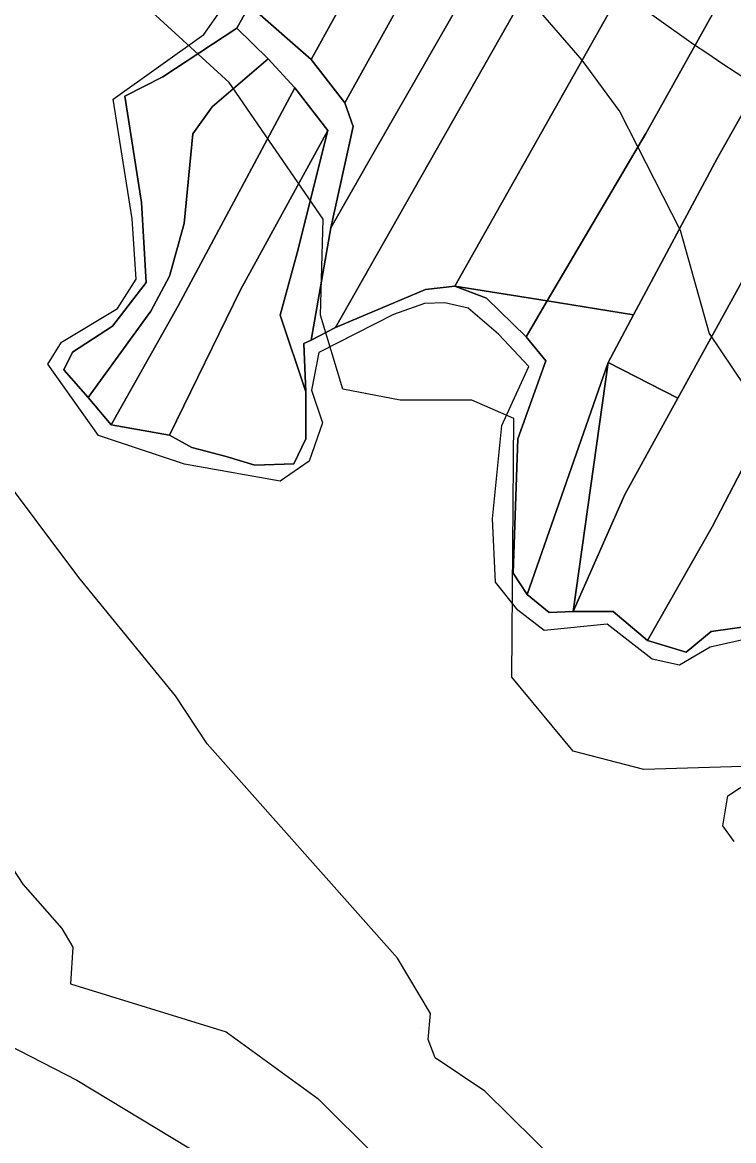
# Model space of a CAD drawing. Extents: x -510989 to -501240, y -1184665 to -1176098.
# Drawn here: x -502134.9 to -501942.3, y -1184298.4 to -1183995.8 of the extents above; entities that cross this region are included whole.
import ezdxf

# ---------------------------------------------------------------- set-up
doc = ezdxf.new("R2010")
doc.units = 0
for name, color, linetype in [('orna_puda', 7, 'Continuous'), ('ostatni_plocha_x_neplodna_puda', 7, 'Continuous'), ('popis', 7, 'Continuous'), ('STAV_zaplavove_uzemi', 7, 'Continuous'), ('trvaly_travni_porost', 7, 'Continuous'), ('vodni_plocha_x_vodni_tok_v_koryt_prir_n_upr', 7, 'Continuous'), ('vrstevnice_01', 7, 'Continuous'), ('vrstevnice_02', 7, 'Continuous')]:
    doc.layers.add(name, color=color, linetype=linetype)

msp = doc.modelspace()

# ---------------------------------------------------------------- linework, layer by layer
at = {"layer": 'orna_puda'}
for points in [[(-502004.38, -1183940.69), (-502021.89, -1183971.14), (-502047.62, -1184017.54), (-502056.66, -1184005.83), (-502015.51, -1183931.32)], [(-501993.46, -1183950.23), (-502039.64, -1184030.83), (-502051.41, -1184051.36), (-502045.31, -1184023.93), (-502047.62, -1184017.54), (-502021.89, -1183971.14), (-502004.38, -1183940.69)], [(-501982.16, -1183958.62), (-502031.17, -1184044.95), (-502050.11, -1184078.33), (-502056.67, -1184081.73), (-502051.41, -1184051.36), (-502039.64, -1184030.83), (-501993.46, -1183950.23)], [(-501964.33, -1183972.13), (-502017.85, -1184067.13), (-502025.79, -1184068.02), (-502050.11, -1184078.33), (-502031.17, -1184044.95), (-501982.16, -1183958.62)], [(-501911.35, -1184013.65), (-501957.45, -1184097.42), (-501976.31, -1184087.77), (-501969.43, -1184074.9), (-501946.7, -1184032.39), (-501926.09, -1183995.79)], [(-501888.67, -1184020.69), (-501908.25, -1184055.69), (-501948.18, -1184132.24), (-501965.7, -1184163.04), (-501974.95, -1184155.17), (-501985.78, -1184155.18), (-501971.83, -1184123.56), (-501957.45, -1184097.42), (-501911.35, -1184013.65), (-501897.73, -1184020.9)], [(-501864.1, -1184021.61), (-501916.85, -1184122.34), (-501937.53, -1184159.1), (-501948.4, -1184160.64), (-501955.15, -1184166.16), (-501965.7, -1184163.04), (-501948.18, -1184132.24), (-501908.25, -1184055.69), (-501888.67, -1184020.69)]]:
    msp.add_lwpolyline(points, close=True, dxfattribs=at)
at = {"layer": 'ostatni_plocha_x_neplodna_puda'}
for points in [[(-502068.32, -1184005.58), (-502083.5, -1184018.6), (-502088.7, -1184025.92), (-502091.11, -1184050.21), (-502095.03, -1184064.47), (-502100.12, -1184073.93), (-502117.02, -1184097.28), (-502123.61, -1184089.78), (-502121.32, -1184084.99), (-502110.48, -1184077.93), (-502101.37, -1184066.12), (-502102.63, -1184044.5), (-502107.15, -1184015.7), (-502096.84, -1184010.46), (-502076.79, -1183997.32)], [(-502068.32, -1184005.58), (-502061.12, -1184013.48), (-502092.73, -1184072.48), (-502110.82, -1184104.7), (-502117.02, -1184097.28), (-502100.12, -1184073.93), (-502095.03, -1184064.47), (-502091.11, -1184050.21), (-502088.7, -1184025.92), (-502083.5, -1184018.6)], [(-502061.12, -1184013.48), (-502052.17, -1184025.05), (-502075.82, -1184068.18), (-502095.06, -1184107.51), (-502110.82, -1184104.7), (-502092.73, -1184072.48)], [(-502052.17, -1184025.05), (-502060.47, -1184058.11), (-502065.11, -1184075.03), (-502058.18, -1184095.71), (-502058.12, -1184108.49), (-502061.35, -1184115.19), (-502071.95, -1184115.6), (-502079.7, -1184113.27), (-502088.96, -1184110.84), (-502095.06, -1184107.51), (-502075.82, -1184068.18)], [(-502017.85, -1184067.13), (-501992.78, -1184071.16), (-501998.49, -1184080.86), (-502009.23, -1184070.43)], [(-501992.78, -1184071.16), (-501969.43, -1184074.9), (-501976.31, -1184087.77), (-501998.2, -1184150.6), (-502002.06, -1184144.78), (-502000.75, -1184108.5), (-501993.22, -1184087.35), (-501998.49, -1184080.86)], [(-501976.31, -1184087.77), (-501985.78, -1184155.18), (-501992.25, -1184155.49), (-501998.2, -1184150.6)]]:
    msp.add_lwpolyline(points, close=True, dxfattribs=at)
at = {"layer": 'popis'}
for points in [[(-501939.87, -1184162.83), (-501948.71, -1184164.83), (-501956.99, -1184169.74), (-501964.39, -1184168.07), (-501976.56, -1184158.6), (-501993.67, -1184160.37), (-502000.77, -1184154.87), (-502006.82, -1184147.23), (-502007.59, -1184130.09), (-502005.1, -1184104.87), (-501997.74, -1184088.93), (-502005.99, -1184080.15), (-502014.17, -1184073.12), (-502020.52, -1184071.65), (-502025.98, -1184071.8), (-502034.4, -1184074.83), (-502054.61, -1184085.14), (-502056.58, -1184095.28), (-502053.65, -1184104.1), (-502057.22, -1184114.47), (-502065.1, -1184119.89), (-502090.98, -1184115.32), (-502114.29, -1184107.52), (-502127.94, -1184088.3), (-502124.29, -1184082.3), (-502109.1, -1184073.19), (-502104.09, -1184065.28), (-502105.1, -1184048.89), (-502110.24, -1184016.54), (-502085.72, -1183999.07), (-502080.81, -1183992.04)], [(-501942.18, -1184217.42), (-501945.23, -1184213.2), (-501943.95, -1184205.06), (-501934.46, -1184198.86)]]:
    msp.add_lwpolyline(points, dxfattribs=at)
at = {"layer": 'STAV_zaplavove_uzemi'}
msp.add_spline([(-502765.18, -1180820.83), (-502819.12, -1180854.68), (-502855.09, -1180856.79), (-502878.36, -1180851.5), (-502911.15, -1180848.33), (-502954.52, -1180870.54), (-502984.14, -1180869.48), (-503005.29, -1180861.02), (-503048.66, -1180872.66), (-503074.04, -1180895.93), (-503100.49, -1180910.74), (-503124.82, -1180934.01), (-503148.09, -1180961.51), (-503167.13, -1180991.13), (-503214.18, -1181039.04), (-503223.14, -1181058.24), (-503224.42, -1181086.39), (-503233.38, -1181129.91), (-503224.42, -1181152.95), (-503210.34, -1181174.71), (-503189.86, -1181187.51), (-503177.06, -1181216.94), (-503187.3, -1181265.58), (-503182.09, -1181326.92), (-503202.22, -1181367.18), (-503223.9, -1181396.6), (-503227, -1181422.93), (-503244.04, -1181475.59), (-503248.68, -1181509.66), (-503278.16, -1181558.16), (-503308.83, -1181601.52), (-503351.14, -1181645.95), (-503365.95, -1181659.7), (-503395.57, -1181685.09), (-503411.43, -1181722.11), (-503422.01, -1181739.03), (-503437.88, -1181747.49), (-503460.09, -1181743.26), (-503481.25, -1181748.55), (-503492.88, -1181761.25), (-503472.79, -1181803.56), (-503443.17, -1181840.58), (-503413.55, -1181857.5), (-503278.84, -1181941.97), (-503242.23, -1181977.17), (-503180.29, -1182027.85), (-503125.38, -1182098.25), (-503088.78, -1182167.23), (-503075.54, -1182217), (-503114.26, -1182162.8), (-503152.97, -1182091.56), (-503197.89, -1182048.2), (-503210.28, -1182032.71), (-503231.96, -1182021.87), (-503259.83, -1182017.22), (-503266.03, -1182021.87), (-503224.21, -1182048.2), (-503199.43, -1182076.07), (-503157.62, -1182114.79), (-503135.94, -1182159.7), (-503118.9, -1182207.71), (-503111.16, -1182251.07), (-503108.24, -1182409.43), (-503115.92, -1182478.55), (-503128.72, -1182603.98), (-503131.28, -1182696.13), (-503104.4, -1182780.6), (-503071.45, -1182869.91), (-503052.71, -1182886.94), (-502977.76, -1182944.86), (-502838.07, -1183047.07), (-502664.31, -1183174.84), (-502563.8, -1183270.24), (-502485.44, -1183353.71), (-502446.26, -1183432.07), (-502383.48, -1183571.46), (-502315.46, -1183658.04), (-502253.62, -1183724), (-502158.8, -1183808.51), (-502045.43, -1183923.94), (-501930, -1184016.7), (-501793.89, -1184089.91), (-501746.5, -1184127.32), (-501709.09, -1184197.15)], degree=3, dxfattribs=at)
at = {"layer": 'trvaly_travni_porost'}
for points in [[(-502015.51, -1183931.32), (-502056.66, -1184005.83), (-502073.41, -1183991.2), (-502065.68, -1183979.13), (-502043.03, -1183936.65), (-502031.08, -1183915.9)], [(-501942.45, -1183983.47), (-501966.09, -1184025.86), (-501992.78, -1184071.16), (-502017.85, -1184067.13), (-501964.33, -1183972.13)], [(-501924.39, -1183992.84), (-501926.09, -1183995.79), (-501946.7, -1184032.39), (-501969.43, -1184074.9), (-501992.78, -1184071.16), (-501966.09, -1184025.86), (-501942.45, -1183983.47)], [(-501976.31, -1184087.77), (-501957.45, -1184097.42), (-501971.83, -1184123.56), (-501985.78, -1184155.18)]]:
    msp.add_lwpolyline(points, close=True, dxfattribs=at)
at = {"layer": 'vodni_plocha_x_vodni_tok_v_koryt_prir_n_upr'}
for points in [[(-502073.41, -1183991.2), (-502076.79, -1183997.32), (-502096.84, -1184010.46), (-502107.15, -1184015.7), (-502102.63, -1184044.5), (-502101.37, -1184066.12), (-502110.48, -1184077.93), (-502121.32, -1184084.99), (-502123.61, -1184089.78), (-502117.02, -1184097.28), (-502110.82, -1184104.7), (-502095.06, -1184107.51), (-502088.96, -1184110.84), (-502079.7, -1184113.27), (-502071.95, -1184115.6), (-502061.35, -1184115.19), (-502058.12, -1184108.49), (-502058.18, -1184095.71), (-502058.71, -1184082.63), (-502056.67, -1184081.73), (-502050.11, -1184078.33), (-502025.79, -1184068.02), (-502017.85, -1184067.13), (-502009.23, -1184070.43), (-501998.49, -1184080.86), (-501993.22, -1184087.35), (-502000.75, -1184108.5), (-502002.06, -1184144.78), (-501998.2, -1184150.6), (-501992.25, -1184155.49), (-501985.78, -1184155.18), (-501974.95, -1184155.17), (-501965.7, -1184163.04), (-501955.15, -1184166.16), (-501948.4, -1184160.64), (-501937.53, -1184159.1)], [(-501939.87, -1184162.83), (-501948.71, -1184164.83), (-501956.99, -1184169.74), (-501964.39, -1184168.07), (-501976.56, -1184158.6), (-501993.67, -1184160.37), (-502000.77, -1184154.87), (-502006.82, -1184147.23), (-502007.59, -1184130.09), (-502005.1, -1184104.87), (-501997.74, -1184088.93), (-502005.99, -1184080.15), (-502014.17, -1184073.12), (-502020.52, -1184071.65), (-502025.98, -1184071.8), (-502034.4, -1184074.83), (-502054.61, -1184085.14), (-502056.58, -1184095.28), (-502053.65, -1184104.1), (-502057.22, -1184114.47), (-502065.1, -1184119.89), (-502090.98, -1184115.32), (-502114.29, -1184107.52), (-502127.94, -1184088.3), (-502124.29, -1184082.3), (-502109.1, -1184073.19), (-502104.09, -1184065.28), (-502105.1, -1184048.89), (-502110.24, -1184016.54), (-502085.72, -1183999.07), (-502080.81, -1183992.04)], [(-501942.18, -1184217.42), (-501945.23, -1184213.2), (-501943.95, -1184205.06), (-501934.46, -1184198.86)]]:
    msp.add_lwpolyline(points, dxfattribs=at)
msp.add_lwpolyline([(-502076.79, -1183997.32), (-502073.41, -1183991.2), (-502056.66, -1184005.83), (-502047.62, -1184017.54), (-502045.31, -1184023.93), (-502051.41, -1184051.36), (-502056.67, -1184081.73), (-502058.71, -1184082.63), (-502058.18, -1184095.71), (-502065.11, -1184075.03), (-502060.47, -1184058.11), (-502052.17, -1184025.05), (-502061.12, -1184013.48), (-502068.32, -1184005.58)], close=True, dxfattribs=at)
at = {"layer": 'vrstevnice_01'}
for points in [[(-501661.81, -1184357), (-501704, -1184343), (-501729.59, -1184336), (-501787.31, -1184329), (-501800.31, -1184325), (-501811.81, -1184320), (-501838.09, -1184279), (-501850.31, -1184253), (-501898.31, -1184204), (-501921.59, -1184187), (-501934.09, -1184197), (-501966.69, -1184198), (-501985.81, -1184193), (-502002.41, -1184173), (-502001.81, -1184103), (-502013.19, -1184098), (-502032.59, -1184098), (-502048.09, -1184095), (-502054.19, -1184075), (-502053.41, -1184049), (-502078.91, -1184012), (-502146.81, -1183950)], [(-502012.81, -1183972), (-501983.41, -1184006), (-501973.19, -1184020), (-501956.81, -1184052), (-501949, -1184080), (-501939.5, -1184094), (-501932.5, -1184100), (-501924, -1184105), (-501914.81, -1184104), (-501892.09, -1184091), (-501882.41, -1184088), (-501870.09, -1184085), (-501864, -1184086), (-501852.59, -1184089), (-501825.91, -1184105), (-501805.41, -1184115), (-501793.5, -1184118), (-501781.41, -1184119), (-501765.31, -1184117), (-501713.19, -1184110), (-501700.69, -1184107), (-501686.31, -1184101)], [(-502391.41, -1184127), (-502385.09, -1184124), (-502359, -1184107), (-502342.69, -1184100), (-502327.19, -1184096), (-502311.81, -1184095), (-502287.5, -1184097), (-502274.09, -1184100), (-502258.41, -1184106), (-502235.81, -1184119), (-502222.41, -1184129), (-502172.59, -1184179), (-502148.5, -1184208), (-502134.69, -1184229), (-502124.19, -1184241), (-502121.19, -1184246), (-502121.81, -1184256), (-502079.69, -1184269), (-502054.91, -1184287), (-502006.59, -1184335), (-501963.69, -1184369), (-501935.97, -1184386.7)]]:
    msp.add_lwpolyline(points, dxfattribs=at)
at = {"layer": 'vrstevnice_02'}
msp.add_line((-502027.31, -1184268), (-502027.31, -1184268), dxfattribs=at)
for points in [[(-501835.7, -1184390), (-501844.59, -1184387), (-501884.81, -1184363), (-501940.91, -1184339), (-501967.5, -1184322), (-501989.41, -1184305), (-502009.69, -1184285), (-502023.09, -1184276), (-502025, -1184271), (-502024.41, -1184264), (-502033.31, -1184249), (-502084.81, -1184191), (-502093.41, -1184178), (-502119.59, -1184146), (-502154.81, -1184099), (-502189.31, -1184062), (-502206.09, -1184048), (-502223.59, -1184038), (-502226.41, -1184039), (-502336.91, -1183986)], [(-502388.41, -1184192), (-502376.91, -1184184), (-502351.31, -1184177), (-502340.91, -1184178), (-502315.81, -1184182), (-502289.81, -1184190), (-502252.81, -1184209), (-502209.91, -1184236), (-502207.81, -1184240), (-502208.09, -1184246), (-502206.5, -1184247), (-502161.09, -1184261), (-502120.09, -1184282), (-502085.5, -1184303), (-502031.59, -1184339), (-502012.69, -1184354), (-502000.69, -1184365), (-501994.41, -1184376), (-501991.31, -1184377), (-501975.59, -1184388), (-501972.16, -1184390)]]:
    msp.add_lwpolyline(points, dxfattribs=at)

doc.saveas('drawing.dxf')
